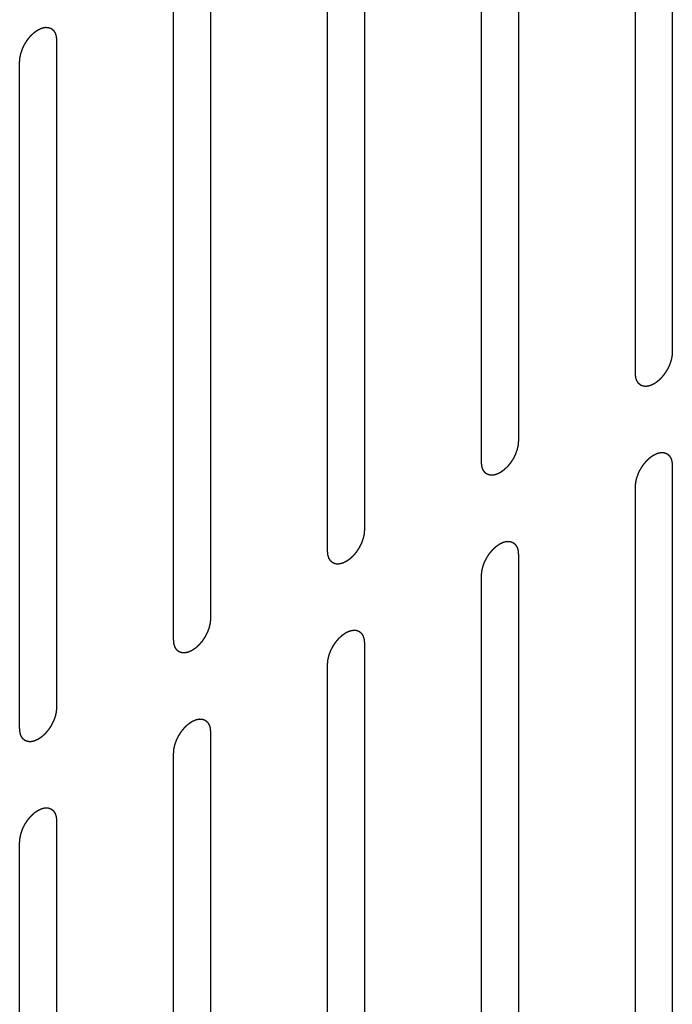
# Model space of a CAD drawing. Header units: inches. Extents: x 6 to 353, y 6 to 228.
# Tile 339 of 372: x 334.923 to 335.861, y 191.27 to 192.687. Entities that reach past the tile are written whole.
import ezdxf

# ---------------------------------------------------------------- set-up
doc = ezdxf.new("R2010")
doc.units = ezdxf.units.IN
doc.header["$LTSCALE"] = 19.946667
doc.header["$MEASUREMENT"] = 0
doc.linetypes.add('HIDDEN', pattern=[0.2, 0.1, -0.1])
doc.layers.add('08_ALL_COSMETICS', color=7, linetype='CONTINUOUS')

msp = doc.modelspace()

# ---------------------------------------------------------------- linework, layer by layer
at = {"layer": '08_ALL_COSMETICS', "color": 7, "linetype": 'HIDDEN'}
for p, q in [((335.8615, 193.168), (335.8615, 192.2086)), ((335.8084, 192.178), (335.8084, 193.1374)), ((335.6402, 193.0402), (335.6402, 192.0808)), ((335.5871, 192.0502), (335.5871, 193.0096)), ((335.4188, 192.9124), (335.4188, 191.953)), ((335.3658, 191.9224), (335.3658, 192.8818)), ((335.1975, 192.7847), (335.1975, 191.8253)), ((335.1445, 191.7946), (335.1445, 192.754)), ((334.9762, 192.6569), (334.9762, 191.6975)), ((334.9231, 191.6669), (334.9231, 192.6263)), ((335.8615, 192.0453), (335.8615, 191.0859)), ((335.8084, 191.0553), (335.8084, 192.0147)), ((335.6402, 191.9175), (335.6402, 190.9581)), ((335.5871, 190.9275), (335.5871, 191.8869)), ((335.4188, 191.7897), (335.4188, 190.8304)), ((335.3658, 190.7997), (335.3658, 191.7591)), ((335.1975, 191.662), (335.1975, 190.7026)), ((335.1445, 190.672), (335.1445, 191.6313)), ((334.9762, 191.5342), (334.9762, 190.5748)), ((334.9231, 190.5442), (334.9231, 191.5036))]:
    msp.add_line(p, q, dxfattribs=at)
for points in [[(334.9231, 192.6263), (334.9232, 192.6273), (334.9234, 192.6289), (334.9235, 192.6307), (334.9236, 192.6317), (334.9236, 192.6325), (334.9238, 192.6333), (334.9241, 192.6344), (334.9244, 192.6358), (334.9247, 192.6372), (334.925, 192.6383), (334.9251, 192.6391), (334.9255, 192.6399), (334.9259, 192.641), (334.9264, 192.6424), (334.9269, 192.6438), (334.9273, 192.6449), (334.9275, 192.6458), (334.928, 192.6466), (334.9285, 192.6477), (334.9292, 192.6491), (334.9299, 192.6505), (334.9305, 192.6516), (334.9309, 192.6524), (334.9314, 192.6532), (334.9321, 192.6542), (334.9329, 192.6554), (334.9337, 192.6567), (334.9344, 192.6577), (334.9349, 192.6585), (334.9355, 192.6592), (334.9362, 192.6601), (334.9372, 192.6612), (334.9381, 192.6624), (334.9389, 192.6633), (334.9395, 192.664), (334.9401, 192.6645), (334.9409, 192.6653), (334.942, 192.6663), (334.943, 192.6672), (334.9438, 192.668), (334.9444, 192.6686), (334.9451, 192.669), (334.946, 192.6696), (334.947, 192.6704), (334.9481, 192.6711), (334.9489, 192.6717), (334.9493, 192.672), (334.9497, 192.6722), (334.95, 192.6723), (334.9504, 192.6725), (334.9512, 192.6729), (334.9522, 192.6734), (334.9533, 192.6739), (334.9541, 192.6742), (334.9545, 192.6744), (334.9548, 192.6746), (334.9551, 192.6746), (334.9555, 192.6747), (334.9563, 192.6749), (334.9573, 192.6751), (334.9583, 192.6754), (334.959, 192.6755), (334.9595, 192.6756), (334.9598, 192.6757), (334.9601, 192.6757), (334.9604, 192.6757), (334.9611, 192.6757), (334.9621, 192.6756), (334.963, 192.6756), (334.9637, 192.6756), (334.9641, 192.6755), (334.9643, 192.6756), (334.9646, 192.6754), (334.9649, 192.6753), (334.9655, 192.6751), (334.9664, 192.6748), (334.9672, 192.6745), (334.9678, 192.6743), (334.9682, 192.6741), (334.9684, 192.6741), (334.9686, 192.6739), (334.9689, 192.6737), (334.9694, 192.6732), (334.9701, 192.6727), (334.9707, 192.6721), (334.9712, 192.6717), (334.9715, 192.6715), (334.9717, 192.6713), (334.9718, 192.6711), (334.9721, 192.6708), (334.9724, 192.6702), (334.9729, 192.6694), (334.9734, 192.6686), (334.9738, 192.668), (334.974, 192.6677), (334.9742, 192.6675), (334.9742, 192.6672), (334.9744, 192.6668), (334.9746, 192.6661), (334.9749, 192.665), (334.9752, 192.664), (334.9754, 192.6633), (334.9756, 192.6629), (334.9757, 192.6626), (334.9757, 192.6623), (334.9757, 192.6618), (334.9758, 192.6609), (334.9759, 192.6598), (334.9761, 192.6583), (334.9761, 192.6574), (334.9762, 192.6569)], [(335.8615, 192.2086), (335.8614, 192.2076), (335.8613, 192.206), (335.8611, 192.2042), (335.861, 192.2031), (335.861, 192.2024), (335.8608, 192.2015), (335.8605, 192.2005), (335.8602, 192.1991), (335.8599, 192.1977), (335.8597, 192.1966), (335.8595, 192.1958), (335.8592, 192.195), (335.8588, 192.1938), (335.8583, 192.1924), (335.8578, 192.1911), (335.8573, 192.1899), (335.8571, 192.1891), (335.8566, 192.1883), (335.8561, 192.1872), (335.8554, 192.1858), (335.8547, 192.1844), (335.8541, 192.1833), (335.8537, 192.1825), (335.8532, 192.1817), (335.8525, 192.1807), (335.8517, 192.1794), (335.8509, 192.1781), (335.8502, 192.1771), (335.8497, 192.1763), (335.8491, 192.1757), (335.8484, 192.1748), (335.8474, 192.1736), (335.8465, 192.1725), (335.8457, 192.1716), (335.8452, 192.1709), (335.8445, 192.1703), (335.8437, 192.1696), (335.8427, 192.1686), (335.8416, 192.1676), (335.8408, 192.1669), (335.8402, 192.1663), (335.8395, 192.1659), (335.8387, 192.1652), (335.8376, 192.1645), (335.8365, 192.1637), (335.8357, 192.1632), (335.8353, 192.1629), (335.835, 192.1627), (335.8346, 192.1625), (335.8342, 192.1623), (335.8335, 192.162), (335.8324, 192.1615), (335.8313, 192.161), (335.8306, 192.1606), (335.8301, 192.1604), (335.8298, 192.1603), (335.8295, 192.1602), (335.8291, 192.1601), (335.8284, 192.16), (335.8273, 192.1597), (335.8263, 192.1595), (335.8256, 192.1593), (335.8252, 192.1592), (335.8248, 192.1591), (335.8246, 192.1592), (335.8242, 192.1592), (335.8235, 192.1592), (335.8226, 192.1592), (335.8216, 192.1593), (335.8209, 192.1593), (335.8206, 192.1593), (335.8203, 192.1593), (335.82, 192.1594), (335.8197, 192.1595), (335.8191, 192.1598), (335.8182, 192.1601), (335.8174, 192.1604), (335.8168, 192.1606), (335.8165, 192.1607), (335.8162, 192.1608), (335.816, 192.161), (335.8157, 192.1612), (335.8153, 192.1616), (335.8146, 192.1622), (335.8139, 192.1628), (335.8134, 192.1631), (335.8131, 192.1634), (335.8129, 192.1635), (335.8128, 192.1638), (335.8126, 192.1641), (335.8122, 192.1647), (335.8117, 192.1655), (335.8112, 192.1663), (335.8108, 192.1668), (335.8106, 192.1672), (335.8105, 192.1674), (335.8104, 192.1677), (335.8103, 192.1681), (335.81, 192.1688), (335.8097, 192.1698), (335.8094, 192.1708), (335.8092, 192.1715), (335.8091, 192.1719), (335.8089, 192.1722), (335.8089, 192.1726), (335.8089, 192.1731), (335.8088, 192.1739), (335.8087, 192.1751), (335.8086, 192.1766), (335.8085, 192.1775), (335.8084, 192.178)], [(335.6402, 192.0808), (335.6401, 192.0798), (335.6399, 192.0782), (335.6398, 192.0764), (335.6397, 192.0754), (335.6397, 192.0746), (335.6395, 192.0738), (335.6392, 192.0727), (335.6389, 192.0713), (335.6386, 192.0699), (335.6383, 192.0688), (335.6382, 192.068), (335.6378, 192.0672), (335.6374, 192.0661), (335.6369, 192.0647), (335.6364, 192.0633), (335.636, 192.0622), (335.6358, 192.0613), (335.6353, 192.0605), (335.6348, 192.0594), (335.6341, 192.058), (335.6334, 192.0566), (335.6328, 192.0555), (335.6324, 192.0547), (335.6319, 192.0539), (335.6312, 192.0529), (335.6304, 192.0516), (335.6296, 192.0504), (335.6289, 192.0494), (335.6284, 192.0486), (335.6278, 192.0479), (335.6271, 192.047), (335.6261, 192.0459), (335.6252, 192.0447), (335.6244, 192.0438), (335.6238, 192.0431), (335.6232, 192.0426), (335.6224, 192.0418), (335.6213, 192.0408), (335.6203, 192.0399), (335.6195, 192.0391), (335.6189, 192.0385), (335.6182, 192.0381), (335.6173, 192.0375), (335.6163, 192.0367), (335.6152, 192.036), (335.6144, 192.0354), (335.614, 192.0351), (335.6136, 192.0349), (335.6133, 192.0348), (335.6129, 192.0345), (335.6121, 192.0342), (335.6111, 192.0337), (335.61, 192.0332), (335.6092, 192.0329), (335.6088, 192.0327), (335.6085, 192.0325), (335.6082, 192.0324), (335.6078, 192.0323), (335.607, 192.0322), (335.606, 192.0319), (335.605, 192.0317), (335.6043, 192.0315), (335.6038, 192.0315), (335.6035, 192.0314), (335.6032, 192.0314), (335.6029, 192.0314), (335.6022, 192.0314), (335.6012, 192.0315), (335.6003, 192.0315), (335.5996, 192.0315), (335.5992, 192.0315), (335.599, 192.0315), (335.5987, 192.0316), (335.5984, 192.0318), (335.5978, 192.032), (335.5969, 192.0323), (335.5961, 192.0326), (335.5955, 192.0328), (335.5951, 192.033), (335.5949, 192.033), (335.5947, 192.0332), (335.5944, 192.0334), (335.5939, 192.0338), (335.5932, 192.0344), (335.5926, 192.035), (335.5921, 192.0354), (335.5918, 192.0356), (335.5916, 192.0357), (335.5915, 192.036), (335.5912, 192.0363), (335.5909, 192.0369), (335.5904, 192.0377), (335.5899, 192.0385), (335.5895, 192.0391), (335.5893, 192.0394), (335.5891, 192.0396), (335.5891, 192.0399), (335.5889, 192.0403), (335.5887, 192.041), (335.5884, 192.042), (335.5881, 192.0431), (335.5879, 192.0438), (335.5877, 192.0442), (335.5876, 192.0444), (335.5876, 192.0448), (335.5876, 192.0453), (335.5875, 192.0461), (335.5874, 192.0473), (335.5872, 192.0488), (335.5872, 192.0497), (335.5871, 192.0502)], [(335.8084, 192.0147), (335.8085, 192.0157), (335.8087, 192.0173), (335.8088, 192.0191), (335.8089, 192.0202), (335.8089, 192.0209), (335.8091, 192.0218), (335.8094, 192.0228), (335.8097, 192.0242), (335.81, 192.0256), (335.8103, 192.0267), (335.8104, 192.0275), (335.8108, 192.0283), (335.8111, 192.0295), (335.8117, 192.0309), (335.8122, 192.0322), (335.8126, 192.0334), (335.8128, 192.0342), (335.8133, 192.035), (335.8138, 192.0361), (335.8145, 192.0375), (335.8152, 192.0389), (335.8158, 192.04), (335.8162, 192.0408), (335.8167, 192.0416), (335.8174, 192.0426), (335.8182, 192.0439), (335.819, 192.0452), (335.8197, 192.0462), (335.8202, 192.047), (335.8208, 192.0476), (335.8215, 192.0485), (335.8225, 192.0497), (335.8234, 192.0508), (335.8242, 192.0517), (335.8248, 192.0524), (335.8254, 192.053), (335.8262, 192.0537), (335.8272, 192.0547), (335.8283, 192.0557), (335.8291, 192.0564), (335.8297, 192.057), (335.8304, 192.0574), (335.8312, 192.0581), (335.8323, 192.0588), (335.8334, 192.0596), (335.8342, 192.0601), (335.8346, 192.0604), (335.835, 192.0606), (335.8353, 192.0608), (335.8357, 192.061), (335.8365, 192.0613), (335.8375, 192.0618), (335.8386, 192.0623), (335.8394, 192.0627), (335.8398, 192.0629), (335.8401, 192.063), (335.8404, 192.0631), (335.8408, 192.0632), (335.8416, 192.0633), (335.8426, 192.0636), (335.8436, 192.0638), (335.8443, 192.064), (335.8448, 192.0641), (335.8451, 192.0642), (335.8453, 192.0641), (335.8457, 192.0641), (335.8464, 192.0641), (335.8473, 192.0641), (335.8483, 192.064), (335.849, 192.064), (335.8493, 192.064), (335.8496, 192.064), (335.8499, 192.0639), (335.8502, 192.0638), (335.8508, 192.0635), (335.8517, 192.0632), (335.8525, 192.0629), (335.8531, 192.0627), (335.8535, 192.0626), (335.8537, 192.0625), (335.8539, 192.0623), (335.8542, 192.0621), (335.8547, 192.0617), (335.8554, 192.0611), (335.856, 192.0605), (335.8565, 192.0602), (335.8568, 192.0599), (335.857, 192.0598), (335.8571, 192.0595), (335.8574, 192.0592), (335.8577, 192.0586), (335.8582, 192.0578), (335.8587, 192.057), (335.8591, 192.0565), (335.8593, 192.0561), (335.8595, 192.0559), (335.8595, 192.0556), (335.8597, 192.0552), (335.8599, 192.0545), (335.8602, 192.0535), (335.8605, 192.0525), (335.8607, 192.0518), (335.8609, 192.0514), (335.861, 192.0511), (335.861, 192.0507), (335.861, 192.0502), (335.8611, 192.0494), (335.8612, 192.0482), (335.8613, 192.0467), (335.8614, 192.0458), (335.8615, 192.0453)], [(335.4188, 191.953), (335.4187, 191.952), (335.4186, 191.9504), (335.4185, 191.9486), (335.4184, 191.9476), (335.4184, 191.9468), (335.4181, 191.946), (335.4179, 191.9449), (335.4176, 191.9435), (335.4173, 191.9421), (335.417, 191.941), (335.4169, 191.9402), (335.4165, 191.9394), (335.4161, 191.9383), (335.4156, 191.9369), (335.4151, 191.9355), (335.4147, 191.9344), (335.4144, 191.9335), (335.414, 191.9327), (335.4134, 191.9316), (335.4127, 191.9302), (335.412, 191.9288), (335.4115, 191.9277), (335.4111, 191.9269), (335.4106, 191.9262), (335.4099, 191.9251), (335.4091, 191.9239), (335.4082, 191.9226), (335.4076, 191.9216), (335.4071, 191.9208), (335.4065, 191.9201), (335.4057, 191.9192), (335.4048, 191.9181), (335.4038, 191.9169), (335.4031, 191.916), (335.4025, 191.9153), (335.4019, 191.9148), (335.4011, 191.914), (335.4, 191.9131), (335.399, 191.9121), (335.3982, 191.9113), (335.3976, 191.9107), (335.3969, 191.9103), (335.396, 191.9097), (335.3949, 191.9089), (335.3938, 191.9082), (335.3931, 191.9076), (335.3926, 191.9074), (335.3923, 191.9071), (335.392, 191.907), (335.3916, 191.9068), (335.3908, 191.9064), (335.3897, 191.9059), (335.3887, 191.9054), (335.3879, 191.9051), (335.3875, 191.9049), (335.3872, 191.9047), (335.3869, 191.9047), (335.3864, 191.9046), (335.3857, 191.9044), (335.3847, 191.9042), (335.3837, 191.9039), (335.3829, 191.9038), (335.3825, 191.9037), (335.3822, 191.9036), (335.3819, 191.9036), (335.3815, 191.9036), (335.3809, 191.9036), (335.3799, 191.9037), (335.379, 191.9037), (335.3783, 191.9037), (335.3779, 191.9038), (335.3776, 191.9037), (335.3774, 191.9039), (335.377, 191.904), (335.3764, 191.9042), (335.3756, 191.9045), (335.3748, 191.9048), (335.3742, 191.905), (335.3738, 191.9052), (335.3735, 191.9052), (335.3734, 191.9054), (335.3731, 191.9057), (335.3726, 191.9061), (335.3719, 191.9066), (335.3712, 191.9072), (335.3708, 191.9076), (335.3705, 191.9078), (335.3703, 191.908), (335.3701, 191.9082), (335.3699, 191.9085), (335.3696, 191.9091), (335.3691, 191.9099), (335.3685, 191.9107), (335.3682, 191.9113), (335.368, 191.9116), (335.3678, 191.9118), (335.3677, 191.9121), (335.3676, 191.9125), (335.3674, 191.9133), (335.3671, 191.9143), (335.3668, 191.9153), (335.3665, 191.916), (335.3664, 191.9164), (335.3663, 191.9167), (335.3663, 191.917), (335.3662, 191.9175), (335.3662, 191.9184), (335.3661, 191.9196), (335.3659, 191.921), (335.3658, 191.922), (335.3658, 191.9224)], [(335.5871, 191.8869), (335.5872, 191.888), (335.5873, 191.8895), (335.5875, 191.8913), (335.5876, 191.8924), (335.5876, 191.8931), (335.5878, 191.894), (335.5881, 191.8951), (335.5884, 191.8964), (335.5887, 191.8978), (335.5889, 191.8989), (335.5891, 191.8997), (335.5894, 191.9006), (335.5898, 191.9017), (335.5903, 191.9031), (335.5908, 191.9045), (335.5913, 191.9056), (335.5915, 191.9064), (335.592, 191.9072), (335.5925, 191.9083), (335.5932, 191.9097), (335.5939, 191.9111), (335.5945, 191.9122), (335.5949, 191.9131), (335.5954, 191.9138), (335.596, 191.9148), (335.5969, 191.9161), (335.5977, 191.9174), (335.5984, 191.9184), (335.5989, 191.9192), (335.5995, 191.9198), (335.6002, 191.9207), (335.6012, 191.9219), (335.6021, 191.923), (335.6029, 191.9239), (335.6034, 191.9246), (335.6041, 191.9252), (335.6049, 191.926), (335.6059, 191.9269), (335.6069, 191.9279), (335.6078, 191.9286), (335.6084, 191.9292), (335.6091, 191.9297), (335.6099, 191.9303), (335.611, 191.931), (335.6121, 191.9318), (335.6129, 191.9323), (335.6133, 191.9326), (335.6136, 191.9329), (335.614, 191.933), (335.6144, 191.9332), (335.6151, 191.9335), (335.6162, 191.934), (335.6173, 191.9345), (335.618, 191.9349), (335.6185, 191.9351), (335.6188, 191.9353), (335.6191, 191.9353), (335.6195, 191.9354), (335.6202, 191.9356), (335.6213, 191.9358), (335.6223, 191.936), (335.623, 191.9362), (335.6234, 191.9363), (335.6237, 191.9364), (335.624, 191.9363), (335.6244, 191.9363), (335.6251, 191.9363), (335.626, 191.9363), (335.627, 191.9362), (335.6276, 191.9362), (335.628, 191.9362), (335.6283, 191.9362), (335.6286, 191.9361), (335.6289, 191.936), (335.6295, 191.9358), (335.6303, 191.9354), (335.6312, 191.9351), (335.6318, 191.9349), (335.6321, 191.9348), (335.6324, 191.9347), (335.6326, 191.9345), (335.6329, 191.9343), (335.6333, 191.9339), (335.634, 191.9333), (335.6347, 191.9328), (335.6352, 191.9324), (335.6355, 191.9321), (335.6357, 191.932), (335.6358, 191.9317), (335.636, 191.9314), (335.6364, 191.9308), (335.6369, 191.93), (335.6374, 191.9292), (335.6378, 191.9287), (335.638, 191.9284), (335.6381, 191.9281), (335.6382, 191.9278), (335.6383, 191.9274), (335.6386, 191.9267), (335.6389, 191.9257), (335.6392, 191.9247), (335.6394, 191.924), (335.6395, 191.9236), (335.6396, 191.9233), (335.6397, 191.9229), (335.6397, 191.9224), (335.6398, 191.9216), (335.6399, 191.9204), (335.64, 191.919), (335.6401, 191.918), (335.6402, 191.9175)], [(335.1975, 191.8253), (335.1974, 191.8242), (335.1973, 191.8227), (335.1972, 191.8209), (335.1971, 191.8198), (335.197, 191.819), (335.1968, 191.8182), (335.1966, 191.8171), (335.1962, 191.8157), (335.1959, 191.8144), (335.1957, 191.8133), (335.1955, 191.8124), (335.1952, 191.8116), (335.1948, 191.8105), (335.1943, 191.8091), (335.1938, 191.8077), (335.1934, 191.8066), (335.1931, 191.8058), (335.1926, 191.8049), (335.1921, 191.8038), (335.1914, 191.8025), (335.1907, 191.8011), (335.1901, 191.8), (335.1898, 191.7991), (335.1892, 191.7984), (335.1886, 191.7974), (335.1877, 191.7961), (335.1869, 191.7948), (335.1862, 191.7938), (335.1858, 191.793), (335.1852, 191.7924), (335.1844, 191.7914), (335.1835, 191.7903), (335.1825, 191.7892), (335.1817, 191.7883), (335.1812, 191.7875), (335.1806, 191.787), (335.1797, 191.7862), (335.1787, 191.7853), (335.1777, 191.7843), (335.1768, 191.7836), (335.1762, 191.7829), (335.1756, 191.7825), (335.1747, 191.7819), (335.1736, 191.7812), (335.1725, 191.7804), (335.1718, 191.7799), (335.1713, 191.7796), (335.171, 191.7793), (335.1707, 191.7792), (335.1702, 191.779), (335.1695, 191.7786), (335.1684, 191.7781), (335.1673, 191.7776), (335.1666, 191.7773), (335.1662, 191.7771), (335.1658, 191.7769), (335.1655, 191.7769), (335.1651, 191.7768), (335.1644, 191.7766), (335.1634, 191.7764), (335.1623, 191.7761), (335.1616, 191.776), (335.1612, 191.7759), (335.1609, 191.7758), (335.1606, 191.7758), (335.1602, 191.7758), (335.1596, 191.7759), (335.1586, 191.7759), (335.1576, 191.7759), (335.157, 191.776), (335.1566, 191.776), (335.1563, 191.776), (335.1561, 191.7761), (335.1557, 191.7762), (335.1551, 191.7764), (335.1543, 191.7767), (335.1534, 191.777), (335.1528, 191.7773), (335.1525, 191.7774), (335.1522, 191.7775), (335.152, 191.7777), (335.1518, 191.7779), (335.1513, 191.7783), (335.1506, 191.7788), (335.1499, 191.7794), (335.1494, 191.7798), (335.1492, 191.78), (335.1489, 191.7802), (335.1488, 191.7805), (335.1486, 191.7808), (335.1482, 191.7813), (335.1477, 191.7821), (335.1472, 191.7829), (335.1469, 191.7835), (335.1467, 191.7838), (335.1465, 191.784), (335.1464, 191.7844), (335.1463, 191.7848), (335.1461, 191.7855), (335.1458, 191.7865), (335.1454, 191.7875), (335.1452, 191.7882), (335.1451, 191.7886), (335.145, 191.7889), (335.145, 191.7893), (335.1449, 191.7897), (335.1448, 191.7906), (335.1447, 191.7918), (335.1446, 191.7932), (335.1445, 191.7942), (335.1445, 191.7946)], [(335.3658, 191.7591), (335.3659, 191.7602), (335.366, 191.7617), (335.3661, 191.7635), (335.3662, 191.7646), (335.3663, 191.7654), (335.3665, 191.7662), (335.3667, 191.7673), (335.3671, 191.7687), (335.3674, 191.77), (335.3676, 191.7711), (335.3678, 191.7719), (335.3681, 191.7728), (335.3685, 191.7739), (335.369, 191.7753), (335.3695, 191.7767), (335.3699, 191.7778), (335.3702, 191.7786), (335.3707, 191.7795), (335.3712, 191.7806), (335.3719, 191.7819), (335.3726, 191.7833), (335.3732, 191.7844), (335.3735, 191.7853), (335.3741, 191.786), (335.3747, 191.787), (335.3756, 191.7883), (335.3764, 191.7896), (335.3771, 191.7906), (335.3775, 191.7914), (335.3781, 191.792), (335.3789, 191.793), (335.3798, 191.7941), (335.3808, 191.7952), (335.3816, 191.7961), (335.3821, 191.7969), (335.3827, 191.7974), (335.3836, 191.7982), (335.3846, 191.7991), (335.3856, 191.8001), (335.3865, 191.8008), (335.3871, 191.8015), (335.3877, 191.8019), (335.3886, 191.8025), (335.3897, 191.8032), (335.3908, 191.804), (335.3915, 191.8045), (335.392, 191.8048), (335.3923, 191.8051), (335.3926, 191.8052), (335.3931, 191.8054), (335.3938, 191.8058), (335.3949, 191.8063), (335.396, 191.8067), (335.3967, 191.8071), (335.3971, 191.8073), (335.3975, 191.8075), (335.3978, 191.8075), (335.3982, 191.8076), (335.3989, 191.8078), (335.3999, 191.808), (335.401, 191.8082), (335.4017, 191.8084), (335.4021, 191.8085), (335.4024, 191.8086), (335.4027, 191.8086), (335.4031, 191.8086), (335.4037, 191.8085), (335.4047, 191.8085), (335.4057, 191.8085), (335.4063, 191.8084), (335.4067, 191.8084), (335.407, 191.8084), (335.4072, 191.8083), (335.4076, 191.8082), (335.4082, 191.808), (335.409, 191.8077), (335.4099, 191.8073), (335.4105, 191.8071), (335.4108, 191.807), (335.4111, 191.8069), (335.4113, 191.8067), (335.4115, 191.8065), (335.412, 191.8061), (335.4127, 191.8056), (335.4134, 191.805), (335.4139, 191.8046), (335.4141, 191.8044), (335.4144, 191.8042), (335.4145, 191.8039), (335.4147, 191.8036), (335.4151, 191.8031), (335.4156, 191.8023), (335.4161, 191.8015), (335.4164, 191.8009), (335.4166, 191.8006), (335.4168, 191.8004), (335.4169, 191.8), (335.417, 191.7996), (335.4172, 191.7989), (335.4175, 191.7979), (335.4179, 191.7969), (335.4181, 191.7962), (335.4182, 191.7958), (335.4183, 191.7955), (335.4183, 191.7951), (335.4184, 191.7947), (335.4185, 191.7938), (335.4186, 191.7926), (335.4187, 191.7912), (335.4188, 191.7902), (335.4188, 191.7897)], [(334.9762, 191.6975), (334.9761, 191.6964), (334.976, 191.6949), (334.9758, 191.6931), (334.9757, 191.692), (334.9757, 191.6913), (334.9755, 191.6904), (334.9752, 191.6893), (334.9749, 191.688), (334.9746, 191.6866), (334.9744, 191.6855), (334.9742, 191.6847), (334.9739, 191.6838), (334.9735, 191.6827), (334.973, 191.6813), (334.9725, 191.6799), (334.972, 191.6788), (334.9718, 191.678), (334.9713, 191.6772), (334.9708, 191.6761), (334.9701, 191.6747), (334.9694, 191.6733), (334.9688, 191.6722), (334.9684, 191.6713), (334.9679, 191.6706), (334.9673, 191.6696), (334.9664, 191.6683), (334.9656, 191.667), (334.9649, 191.666), (334.9644, 191.6652), (334.9638, 191.6646), (334.9631, 191.6637), (334.9621, 191.6625), (334.9612, 191.6614), (334.9604, 191.6605), (334.9599, 191.6598), (334.9592, 191.6592), (334.9584, 191.6584), (334.9574, 191.6575), (334.9564, 191.6565), (334.9555, 191.6558), (334.9549, 191.6552), (334.9542, 191.6547), (334.9534, 191.6541), (334.9523, 191.6534), (334.9512, 191.6526), (334.9504, 191.6521), (334.95, 191.6518), (334.9497, 191.6515), (334.9493, 191.6514), (334.9489, 191.6512), (334.9482, 191.6509), (334.9471, 191.6504), (334.946, 191.6499), (334.9453, 191.6495), (334.9448, 191.6493), (334.9445, 191.6491), (334.9442, 191.6491), (334.9438, 191.649), (334.9431, 191.6488), (334.942, 191.6486), (334.941, 191.6484), (334.9403, 191.6482), (334.9399, 191.6481), (334.9396, 191.648), (334.9393, 191.6481), (334.9389, 191.6481), (334.9382, 191.6481), (334.9373, 191.6481), (334.9363, 191.6482), (334.9357, 191.6482), (334.9353, 191.6482), (334.935, 191.6482), (334.9347, 191.6483), (334.9344, 191.6484), (334.9338, 191.6486), (334.933, 191.649), (334.9321, 191.6493), (334.9315, 191.6495), (334.9312, 191.6496), (334.9309, 191.6497), (334.9307, 191.6499), (334.9304, 191.6501), (334.93, 191.6505), (334.9293, 191.6511), (334.9286, 191.6516), (334.9281, 191.652), (334.9278, 191.6523), (334.9276, 191.6524), (334.9275, 191.6527), (334.9273, 191.653), (334.9269, 191.6536), (334.9264, 191.6543), (334.9259, 191.6552), (334.9255, 191.6557), (334.9253, 191.656), (334.9252, 191.6563), (334.9251, 191.6566), (334.925, 191.657), (334.9247, 191.6577), (334.9244, 191.6587), (334.9241, 191.6597), (334.9239, 191.6604), (334.9238, 191.6608), (334.9237, 191.6611), (334.9236, 191.6615), (334.9236, 191.662), (334.9235, 191.6628), (334.9234, 191.664), (334.9233, 191.6654), (334.9232, 191.6664), (334.9231, 191.6669)], [(335.1445, 191.6313), (335.1446, 191.6324), (335.1447, 191.634), (335.1448, 191.6358), (335.1449, 191.6368), (335.1449, 191.6376), (335.1452, 191.6384), (335.1454, 191.6395), (335.1457, 191.6409), (335.146, 191.6423), (335.1463, 191.6434), (335.1464, 191.6442), (335.1468, 191.645), (335.1472, 191.6461), (335.1477, 191.6475), (335.1482, 191.6489), (335.1486, 191.65), (335.1489, 191.6509), (335.1493, 191.6517), (335.1499, 191.6528), (335.1506, 191.6542), (335.1513, 191.6556), (335.1518, 191.6567), (335.1522, 191.6575), (335.1527, 191.6582), (335.1534, 191.6593), (335.1542, 191.6605), (335.1551, 191.6618), (335.1557, 191.6628), (335.1562, 191.6636), (335.1568, 191.6643), (335.1576, 191.6652), (335.1585, 191.6663), (335.1595, 191.6675), (335.1602, 191.6684), (335.1608, 191.6691), (335.1614, 191.6696), (335.1622, 191.6704), (335.1633, 191.6713), (335.1643, 191.6723), (335.1651, 191.6731), (335.1657, 191.6737), (335.1664, 191.6741), (335.1673, 191.6747), (335.1684, 191.6755), (335.1695, 191.6762), (335.1702, 191.6768), (335.1707, 191.677), (335.171, 191.6773), (335.1713, 191.6774), (335.1717, 191.6776), (335.1725, 191.678), (335.1736, 191.6785), (335.1746, 191.679), (335.1754, 191.6793), (335.1758, 191.6795), (335.1761, 191.6797), (335.1764, 191.6797), (335.1769, 191.6798), (335.1776, 191.68), (335.1786, 191.6802), (335.1796, 191.6805), (335.1804, 191.6806), (335.1808, 191.6807), (335.1811, 191.6808), (335.1814, 191.6808), (335.1818, 191.6808), (335.1824, 191.6807), (335.1834, 191.6807), (335.1843, 191.6807), (335.185, 191.6807), (335.1854, 191.6806), (335.1857, 191.6807), (335.1859, 191.6805), (335.1863, 191.6804), (335.1868, 191.6802), (335.1877, 191.6799), (335.1885, 191.6796), (335.1891, 191.6794), (335.1895, 191.6792), (335.1898, 191.6792), (335.1899, 191.679), (335.1902, 191.6787), (335.1907, 191.6783), (335.1914, 191.6778), (335.1921, 191.6772), (335.1925, 191.6768), (335.1928, 191.6766), (335.193, 191.6764), (335.1932, 191.6762), (335.1934, 191.6759), (335.1937, 191.6753), (335.1942, 191.6745), (335.1948, 191.6737), (335.1951, 191.6731), (335.1953, 191.6728), (335.1955, 191.6726), (335.1956, 191.6723), (335.1957, 191.6719), (335.1959, 191.6711), (335.1962, 191.6701), (335.1965, 191.6691), (335.1968, 191.6684), (335.1969, 191.668), (335.197, 191.6677), (335.197, 191.6674), (335.1971, 191.6669), (335.1971, 191.666), (335.1972, 191.6648), (335.1974, 191.6634), (335.1975, 191.6624), (335.1975, 191.662)], [(334.9231, 191.5036), (334.9232, 191.5046), (334.9234, 191.5062), (334.9235, 191.508), (334.9236, 191.509), (334.9236, 191.5098), (334.9238, 191.5106), (334.9241, 191.5117), (334.9244, 191.5131), (334.9247, 191.5145), (334.925, 191.5156), (334.9251, 191.5164), (334.9255, 191.5172), (334.9259, 191.5183), (334.9264, 191.5197), (334.9269, 191.5211), (334.9273, 191.5222), (334.9275, 191.5231), (334.928, 191.5239), (334.9285, 191.525), (334.9292, 191.5264), (334.9299, 191.5278), (334.9305, 191.5289), (334.9309, 191.5297), (334.9314, 191.5305), (334.9321, 191.5315), (334.9329, 191.5328), (334.9337, 191.534), (334.9344, 191.535), (334.9349, 191.5358), (334.9355, 191.5365), (334.9362, 191.5374), (334.9372, 191.5385), (334.9381, 191.5397), (334.9389, 191.5406), (334.9395, 191.5413), (334.9401, 191.5418), (334.9409, 191.5426), (334.942, 191.5436), (334.943, 191.5445), (334.9438, 191.5453), (334.9444, 191.5459), (334.9451, 191.5463), (334.946, 191.5469), (334.947, 191.5477), (334.9481, 191.5484), (334.9489, 191.549), (334.9493, 191.5493), (334.9497, 191.5495), (334.95, 191.5496), (334.9504, 191.5498), (334.9512, 191.5502), (334.9522, 191.5507), (334.9533, 191.5512), (334.9541, 191.5515), (334.9545, 191.5517), (334.9548, 191.5519), (334.9551, 191.552), (334.9555, 191.5521), (334.9563, 191.5522), (334.9573, 191.5525), (334.9583, 191.5527), (334.959, 191.5529), (334.9595, 191.5529), (334.9598, 191.553), (334.9601, 191.553), (334.9604, 191.553), (334.9611, 191.553), (334.9621, 191.5529), (334.963, 191.5529), (334.9637, 191.5529), (334.9641, 191.5529), (334.9643, 191.5529), (334.9646, 191.5528), (334.9649, 191.5526), (334.9655, 191.5524), (334.9664, 191.5521), (334.9672, 191.5518), (334.9678, 191.5516), (334.9682, 191.5514), (334.9684, 191.5514), (334.9686, 191.5512), (334.9689, 191.551), (334.9694, 191.5506), (334.9701, 191.55), (334.9707, 191.5494), (334.9712, 191.549), (334.9715, 191.5488), (334.9717, 191.5487), (334.9718, 191.5484), (334.9721, 191.5481), (334.9724, 191.5475), (334.9729, 191.5467), (334.9734, 191.5459), (334.9738, 191.5453), (334.974, 191.545), (334.9742, 191.5448), (334.9742, 191.5445), (334.9744, 191.5441), (334.9746, 191.5434), (334.9749, 191.5424), (334.9752, 191.5413), (334.9754, 191.5406), (334.9756, 191.5402), (334.9757, 191.54), (334.9757, 191.5396), (334.9757, 191.5391), (334.9758, 191.5383), (334.9759, 191.5371), (334.9761, 191.5356), (334.9761, 191.5347), (334.9762, 191.5342)]]:
    msp.add_open_spline(points, degree=3, knots=[0, 0, 0, 0, 0.03125, 0.046875, 0.054688, 0.0625, 0.070312, 0.078125, 0.09375, 0.109375, 0.117188, 0.125, 0.132812, 0.140625, 0.15625, 0.171875, 0.179688, 0.1875, 0.195312, 0.203125, 0.21875, 0.234375, 0.242188, 0.25, 0.257812, 0.265625, 0.28125, 0.296875, 0.304688, 0.3125, 0.320312, 0.328125, 0.34375, 0.359375, 0.367188, 0.375, 0.382812, 0.390625, 0.40625, 0.421875, 0.429688, 0.4375, 0.445312, 0.453125, 0.46875, 0.484375, 0.492188, 0.496094, 0.5, 0.503906, 0.507812, 0.515625, 0.53125, 0.546875, 0.554688, 0.558594, 0.5625, 0.566406, 0.570312, 0.578125, 0.59375, 0.609375, 0.617188, 0.621094, 0.625, 0.628906, 0.632812, 0.640625, 0.65625, 0.671875, 0.679688, 0.683594, 0.6875, 0.691406, 0.695312, 0.703125, 0.71875, 0.734375, 0.742188, 0.746094, 0.75, 0.753906, 0.757812, 0.765625, 0.78125, 0.796875, 0.804688, 0.808594, 0.8125, 0.816406, 0.820312, 0.828125, 0.84375, 0.859375, 0.867188, 0.871094, 0.875, 0.878906, 0.882812, 0.890625, 0.90625, 0.921875, 0.929688, 0.933594, 0.9375, 0.941406, 0.945312, 0.953125, 0.96875, 0.984375, 1, 1, 1, 1], dxfattribs=at)

doc.saveas('drawing.dxf')
